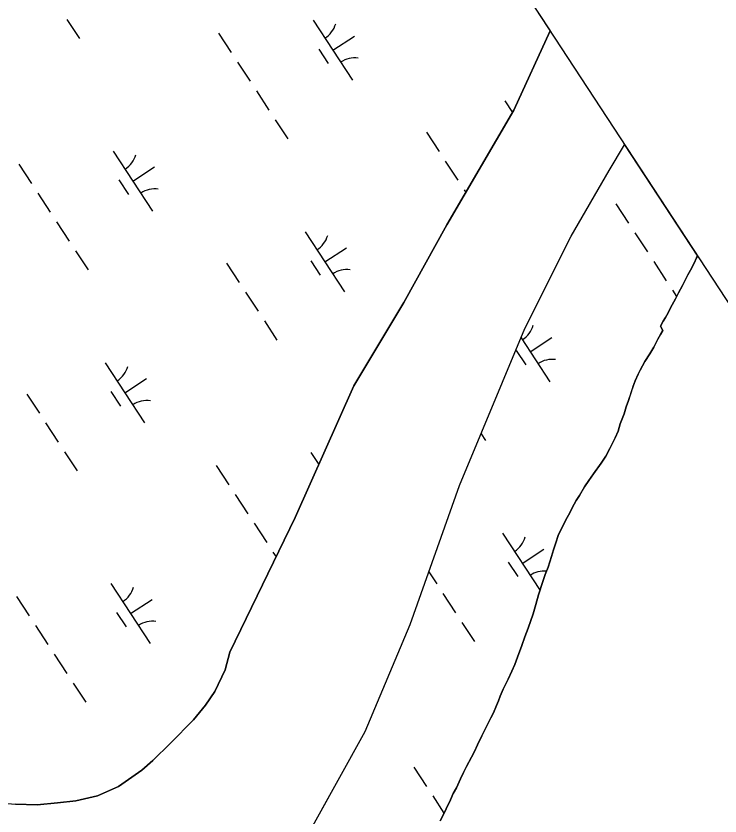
# Model space of a CAD drawing. Extents: x 3945642 to 3966284, y 206476 to 228921.
# Drawn here: x 3958820 to 3959310, y 221809 to 222366 of the extents above; entities that cross this region are included whole.
import ezdxf

# ---------------------------------------------------------------- set-up
doc = ezdxf.new("R2010")
doc.units = 0
for name, color, linetype in [('V-GRID-FRAM', 7, 'Continuous'), ('V-TOPO-SHOR', 7, 'Continuous'), ('V-WETL-SWMP', 7, 'Continuous')]:
    doc.layers.add(name, color=color, linetype=linetype)

msp = doc.modelspace()

# ---------------------------------------------------------------- linework, layer by layer
at = {"layer": 'V-GRID-FRAM'}
msp.add_lwpolyline([(3956474.97, 226502.08), (3964764.16, 213848.98), (3957669.11, 209282.64), (3949512.02, 222000.49), (3956474.97, 226502.08)], dxfattribs=at)
at = {"layer": 'V-TOPO-SHOR'}
for points in [[(3958768.66, 221839.9), (3958786.93, 221827.97), (3958807.95, 221817.88), (3958819.38, 221816.94), (3958834.47, 221816.46), (3958848.65, 221817.8), (3958861.46, 221819.15), (3958876.55, 221822.78), (3958891.19, 221829.16), (3958907.22, 221840.57), (3958915.01, 221847.41), (3958927.37, 221859.27), (3958943.41, 221875.71), (3958951.66, 221885.75), (3958958.08, 221895.35), (3958965.42, 221910.42), (3958968.64, 221922.76), (3959014.08, 222016.43), (3959054.94, 222108.26), (3959089.79, 222166.28), (3959119.61, 222220.18), (3959166.4, 222300.12), (3959191.55, 222355.33)], [(3958472.38, 220725.05), (3958501.32, 220805.74), (3958603.21, 221015.44), (3958734.4, 221246.13), (3958789.42, 221329.26), (3958812.36, 221376.32), (3958839.49, 221460.41), (3958872.08, 221529.4), (3958896.41, 221579.2), (3958945.95, 221669.65), (3958996.85, 221748.67), (3959062.91, 221867.44), (3959094.14, 221941.92), (3959128.61, 222038.8), (3959174.07, 222148.01), (3959206.2, 222212.43), (3959232.8, 222258.11), (3959243.49, 222276.05)], [(3959145.99, 221868.24), (3959148.75, 221873.74), (3959150.44, 221877.1), (3959152.27, 221880.45), (3959154.27, 221885.65), (3959155.65, 221888.85), (3959156.88, 221892.06), (3959159.02, 221896.94), (3959160.71, 221900.61), (3959162.4, 221903.96), (3959165.01, 221909.61), (3959167, 221914.2), (3959169, 221919.38), (3959171.91, 221927.48), (3959173.91, 221933.43), (3959176.37, 221939.54), (3959179.75, 221949.46), (3959181.59, 221956.03), (3959183.59, 221962.75), (3959186.35, 221971.15), (3959188.2, 221976.8), (3959190.19, 221981.99), (3959192.5, 221989.32), (3959194.03, 221993.9), (3959195.42, 221998.18), (3959197.57, 222004.59), (3959199.25, 222008.25), (3959200.94, 222011.61), (3959203.39, 222016.5), (3959205.23, 222019.7), (3959206.92, 222023.21), (3959209.68, 222028.25), (3959211.98, 222031.91), (3959215.66, 222037.86), (3959218.57, 222042.29), (3959221.78, 222046.87), (3959227.14, 222054.35), (3959230.52, 222059.23), (3959233.27, 222064.57), (3959236.95, 222072.05), (3959238.95, 222076.63), (3959240.48, 222081.67), (3959243.1, 222088.69), (3959244.63, 222093.58), (3959246.17, 222097.86), (3959248.17, 222104.12), (3959249.39, 222107.93), (3959250.93, 222111.6), (3959252.92, 222116.33), (3959254.3, 222119.08), (3959257.68, 222125.19), (3959261.04, 222130.37), (3959263.8, 222135.1), (3959266.72, 222140.6), (3959268.4, 222143.96), (3959270.09, 222146.71), (3959268.41, 222149.77), (3959270.41, 222153.27), (3959271.94, 222155.87), (3959273.78, 222159.07), (3959275.16, 222161.98), (3959276.69, 222164.57), (3959278.99, 222168.85), (3959280.98, 222172.97), (3959283.9, 222178.15), (3959286.2, 222182.58), (3959287.58, 222185.48), (3959289.26, 222188.69), (3959291.87, 222193.57), (3959293.55, 222197.24), (3959294.27, 222198.54)], [(3959115.17, 221805.2), (3959117.31, 221809.77), (3959119.15, 221813.59), (3959122.22, 221820), (3959124.21, 221824.28), (3959126.36, 221828.4), (3959129.27, 221834.66), (3959131.42, 221838.93), (3959133.41, 221843.05), (3959136.79, 221849.62), (3959138.93, 221853.59), (3959141.08, 221858.17), (3959144.15, 221864.43), (3959145.99, 221868.24)]]:
    msp.add_lwpolyline(points, dxfattribs=at)
at = {"layer": 'V-WETL-SWMP'}
for p, q in [((3958854.91, 222869.2), (3959191.55, 222355.33)), ((3958855.13, 222363.35), (3958863.9, 222349.96)), ((3959026.6, 222362.8), (3959054, 222320.97)), ((3959191.55, 222355.33), (3959166.4, 222300.12)), ((3958960.8, 222353.67), (3958969.57, 222340.29)), ((3959040.3, 222341.88), (3959055.35, 222351.75)), ((3959030.55, 222342.67), (3959037.13, 222332.64)), ((3958973.95, 222333.6), (3958982.72, 222320.21)), ((3958987.11, 222313.52), (3958995.87, 222300.14)), ((3959160.18, 222306.57), (3959165.46, 222298.52)), ((3959166.4, 222300.12), (3959119.61, 222220.18)), ((3959000.26, 222293.44), (3959009.03, 222280.06)), ((3959105.49, 222284.73), (3959114.26, 222271.35)), ((3958887.46, 222271.64), (3958914.86, 222229.82)), ((3959232.8, 222258.11), (3959243.49, 222276.05)), ((3959243.49, 222276.05), (3959294.27, 222198.54)), ((3958821.66, 222262.52), (3958830.43, 222249.14)), ((3958901.16, 222250.73), (3958916.21, 222260.6)), ((3959118.64, 222264.66), (3959127.41, 222251.27)), ((3959206.2, 222212.43), (3959232.8, 222258.11)), ((3958891.42, 222251.52), (3958897.99, 222241.49)), ((3959131.79, 222244.58), (3959132.9, 222242.89)), ((3958834.82, 222242.44), (3958843.58, 222229.06)), ((3959237.46, 222234.9), (3959246.23, 222221.52)), ((3958847.97, 222222.37), (3958856.73, 222208.99)), ((3959119.61, 222220.18), (3959089.79, 222166.28)), ((3959021.04, 222215.42), (3959048.44, 222173.59)), ((3959174.07, 222148.01), (3959206.2, 222212.43)), ((3959250.61, 222214.83), (3959259.38, 222201.44)), ((3959034.74, 222194.51), (3959049.8, 222204.37)), ((3958861.12, 222202.29), (3958869.89, 222188.91)), ((3958966.35, 222193.58), (3958975.12, 222180.2)), ((3959025, 222195.3), (3959031.58, 222185.26)), ((3959263.76, 222194.75), (3959272.53, 222181.37)), ((3959291.87, 222193.57), (3959289.26, 222188.69)), ((3959293.56, 222197.24), (3959291.87, 222193.57)), ((3959294.27, 222198.54), (3959293.56, 222197.24)), ((3959289.26, 222188.69), (3959287.58, 222185.48)), ((3959286.2, 222182.58), (3959283.9, 222178.16)), ((3959287.58, 222185.48), (3959286.2, 222182.58)), ((3959283.9, 222178.16), (3959280.98, 222172.97)), ((3958979.5, 222173.51), (3958988.27, 222160.12)), ((3959276.92, 222174.68), (3959279.73, 222170.38)), ((3959280.98, 222172.97), (3959278.99, 222168.84)), ((3959089.79, 222166.28), (3959054.94, 222108.26)), ((3959278.99, 222168.84), (3959276.69, 222164.57)), ((3959275.16, 222161.98), (3959273.78, 222159.08)), ((3959276.69, 222164.57), (3959275.16, 222161.98)), ((3959271.94, 222155.87), (3959270.41, 222153.27)), ((3959273.78, 222159.08), (3959271.94, 222155.87)), ((3958992.65, 222153.43), (3959001.42, 222140.05)), ((3959270.41, 222153.27), (3959268.41, 222149.77)), ((3959268.41, 222149.77), (3959270.09, 222146.71)), ((3959128.61, 222038.8), (3959174.07, 222148.01)), ((3959268.4, 222143.96), (3959266.72, 222140.6)), ((3959270.09, 222146.71), (3959268.4, 222143.96)), ((3959171.44, 222141.69), (3959191.52, 222111.05)), ((3959177.82, 222131.96), (3959192.87, 222141.83)), ((3959266.72, 222140.6), (3959263.8, 222135.11)), ((3959168.07, 222132.76), (3959174.65, 222122.72)), ((3959263.8, 222135.11), (3959261.04, 222130.37)), ((3959261.04, 222130.37), (3959257.68, 222125.18)), ((3958881.9, 222124.27), (3958909.3, 222082.44)), ((3959257.68, 222125.18), (3959254.3, 222119.08)), ((3959252.92, 222116.33), (3959250.93, 222111.6)), ((3959254.3, 222119.08), (3959252.92, 222116.33)), ((3958895.6, 222103.35), (3958910.66, 222113.22)), ((3959250.93, 222111.6), (3959249.39, 222107.93)), ((3958885.86, 222104.15), (3958892.44, 222094.11)), ((3959054.94, 222108.26), (3959014.08, 222016.42)), ((3959248.16, 222104.12), (3959246.17, 222097.86)), ((3959249.39, 222107.93), (3959248.16, 222104.12)), ((3958827.21, 222102.43), (3958835.98, 222089.05)), ((3959244.63, 222093.58), (3959243.1, 222088.7)), ((3959246.17, 222097.86), (3959244.63, 222093.58)), ((3959243.1, 222088.7), (3959240.48, 222081.67)), ((3958840.36, 222082.35), (3958849.13, 222068.97)), ((3959238.95, 222076.63), (3959236.95, 222072.05)), ((3959240.48, 222081.67), (3959238.95, 222076.63)), ((3959143.55, 222074.71), (3959146.55, 222070.14)), ((3959236.95, 222072.05), (3959233.27, 222064.57)), ((3958853.52, 222062.28), (3958862.28, 222048.89)), ((3959024.98, 222061.73), (3959030.49, 222053.31)), ((3959233.27, 222064.57), (3959230.51, 222059.23)), ((3959227.14, 222054.35), (3959221.78, 222046.87)), ((3959230.51, 222059.23), (3959227.14, 222054.35)), ((3958959.18, 222052.6), (3958967.95, 222039.22)), ((3959221.78, 222046.87), (3959218.57, 222042.29)), ((3959094.14, 221941.92), (3959128.61, 222038.8)), ((3959215.66, 222037.86), (3959211.98, 222031.91)), ((3959218.57, 222042.29), (3959215.66, 222037.86)), ((3958972.34, 222032.53), (3958981.1, 222019.14)), ((3959211.98, 222031.91), (3959209.68, 222028.25)), ((3959209.68, 222028.25), (3959206.92, 222023.21)), ((3959206.92, 222023.21), (3959205.23, 222019.7)), ((3959014.08, 222016.42), (3958968.64, 221922.76)), ((3959203.39, 222016.5), (3959200.94, 222011.61)), ((3959205.23, 222019.7), (3959203.39, 222016.5)), ((3958985.49, 222012.45), (3958994.26, 221999.07)), ((3959200.94, 222011.61), (3959199.25, 222008.25)), ((3959158.56, 222005.5), (3959184.59, 221965.78)), ((3959197.57, 222004.59), (3959195.42, 221998.18)), ((3959199.25, 222008.25), (3959197.57, 222004.59)), ((3959172.26, 221984.59), (3959187.32, 221994.45)), ((3959194.03, 221993.9), (3959192.5, 221989.32)), ((3959195.42, 221998.18), (3959194.03, 221993.9)), ((3958998.64, 221992.37), (3959000.81, 221989.07)), ((3959192.5, 221989.32), (3959190.19, 221981.99)), ((3959162.52, 221985.38), (3959169.1, 221975.34)), ((3959190.19, 221981.99), (3959188.2, 221976.8)), ((3959107.19, 221978.6), (3959112.64, 221970.28)), ((3959188.2, 221976.8), (3959186.35, 221971.15)), ((3958885.84, 221970.57), (3958913.24, 221928.75)), ((3959186.35, 221971.15), (3959183.59, 221962.75)), ((3958820.05, 221961.45), (3958828.81, 221948.07)), ((3958899.54, 221949.66), (3958914.6, 221959.53)), ((3959117.02, 221963.59), (3959125.79, 221950.2)), ((3959183.59, 221962.75), (3959181.59, 221956.03)), ((3959181.59, 221956.03), (3959179.75, 221949.46)), ((3958889.8, 221950.45), (3958896.37, 221940.41)), ((3959179.75, 221949.46), (3959176.37, 221939.54)), ((3959130.17, 221943.51), (3959138.94, 221930.13)), ((3958833.2, 221941.37), (3958841.96, 221927.99)), ((3959062.91, 221867.44), (3959094.14, 221941.92)), ((3959176.37, 221939.54), (3959173.91, 221933.43)), ((3959173.91, 221933.43), (3959171.91, 221927.48)), ((3959171.91, 221927.48), (3959169, 221919.38)), ((3958846.35, 221921.3), (3958855.12, 221907.91)), ((3958968.64, 221922.76), (3958965.42, 221910.42)), ((3959169, 221919.38), (3959167, 221914.19)), ((3958965.42, 221910.42), (3958958.08, 221895.35)), ((3959165.01, 221909.61), (3959162.4, 221903.96)), ((3959167, 221914.19), (3959165.01, 221909.61)), ((3959162.4, 221903.96), (3959160.71, 221900.61)), ((3958859.5, 221901.22), (3958868.27, 221887.84)), ((3959160.71, 221900.61), (3959159.03, 221896.94)), ((3958958.08, 221895.35), (3958951.66, 221885.75)), ((3959159.03, 221896.94), (3959156.88, 221892.06)), ((3959155.65, 221888.85), (3959154.27, 221885.64)), ((3959156.88, 221892.06), (3959155.65, 221888.85)), ((3958951.66, 221885.75), (3958943.41, 221875.71)), ((3959154.27, 221885.64), (3959152.27, 221880.45)), ((3958943.41, 221875.71), (3958927.37, 221859.28)), ((3959150.44, 221877.1), (3959148.75, 221873.74)), ((3959152.27, 221880.45), (3959150.44, 221877.1)), ((3959148.75, 221873.74), (3959145.99, 221868.24)), ((3958996.85, 221748.67), (3959062.91, 221867.44)), ((3959145.99, 221868.24), (3959144.15, 221864.43)), ((3958927.37, 221859.28), (3958915.01, 221847.41)), ((3959144.15, 221864.43), (3959141.08, 221858.17)), ((3959138.93, 221853.59), (3959136.79, 221849.62)), ((3959141.08, 221858.17), (3959138.93, 221853.59)), ((3959136.79, 221849.62), (3959133.41, 221843.05)), ((3958915.01, 221847.41), (3958907.22, 221840.56)), ((3959096.7, 221842.68), (3959105.47, 221829.3)), ((3959133.41, 221843.05), (3959131.42, 221838.93)), ((3958907.22, 221840.56), (3958891.2, 221829.16)), ((3959131.42, 221838.93), (3959129.27, 221834.66)), ((3959129.27, 221834.66), (3959126.36, 221828.4)), ((3958891.2, 221829.16), (3958876.55, 221822.78)), ((3959126.36, 221828.4), (3959124.21, 221824.28)), ((3958876.55, 221822.78), (3958861.46, 221819.15)), ((3959109.86, 221822.61), (3959117.72, 221810.61)), ((3959122.22, 221820), (3959119.15, 221813.59)), ((3959124.21, 221824.28), (3959122.22, 221820)), ((3958834.47, 221816.46), (3958819.38, 221816.94)), ((3958848.65, 221817.8), (3958834.47, 221816.46)), ((3958861.46, 221819.15), (3958848.65, 221817.8)), ((3959117.31, 221809.78), (3959115.17, 221805.2)), ((3959119.15, 221813.59), (3959117.31, 221809.78))]:
    msp.add_line(p, q, dxfattribs=at)
for centre, start, end in [((3959025.36, 222365.12), 302.4575, 344.0011), ((3959055.63, 222318.91), 82.4574, 124.0011), ((3958886.22, 222273.97), 302.4575, 344.0011), ((3958916.49, 222227.76), 82.4574, 124.0011), ((3959019.8, 222217.74), 302.4575, 344.0011), ((3959050.08, 222171.53), 82.4574, 124.0011), ((3959162.88, 222155.2), 302.4575, 344.0011), ((3959193.15, 222108.99), 82.4574, 124.0011), ((3958880.67, 222126.59), 302.4575, 344.0011), ((3958910.94, 222080.38), 82.4574, 124.0011), ((3959157.33, 222007.82), 302.4575, 344.0011), ((3959187.6, 221961.61), 85.0802, 124.0011), ((3958884.6, 221972.9), 302.4575, 344.0011), ((3958914.87, 221926.69), 82.4574, 124.0011)]:
    msp.add_arc(centre, 17.62, start, end, dxfattribs=at)

doc.saveas('drawing.dxf')
